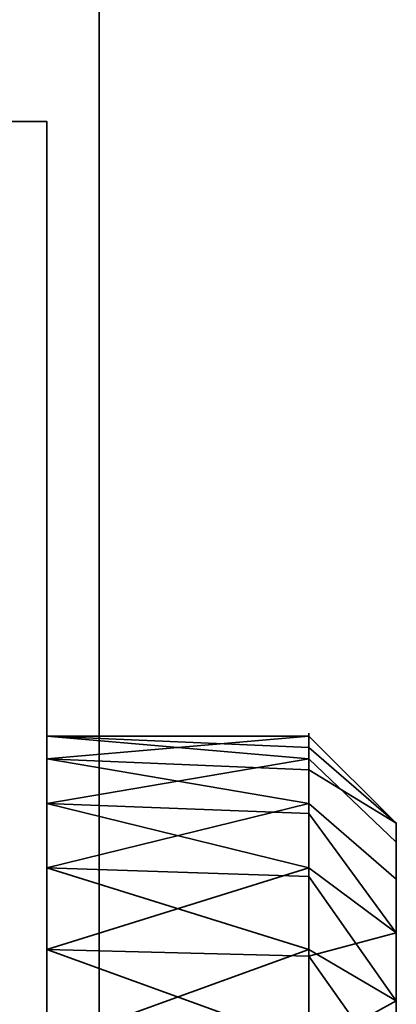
# Model space of a CAD drawing. Header units: millimetres. Extents: x -488 to 6688, y -115 to 115.
# Tile 445 of 656: x 337.04 to 339.2, y -10.05 to -4.42. Entities that reach past the tile are written whole.
import ezdxf

# ---------------------------------------------------------------- set-up
doc = ezdxf.new("R2010")
doc.units = ezdxf.units.MM
doc.layers.add('151', color=7, linetype='Continuous', true_color=0xffffff)

# ---------------------------------------------------------------- blocks, each defined once
blk = doc.blocks.new('UG_SURFACE_001')
at = {"layer": '151', "color": 252, "linetype": 'Continuous', "lineweight": 35}
for points in [[(487.5, -15, 2194.2501), (487.5, 115, 2194.2501), (-487.5, 115, 2194.2501), (-487.5, -15, 2194.2501)], [(-337.5, -15, 2044.25), (-337.5, 115, 2044.25), (337.5, 115, 2044.25), (337.5, -15, 2044.25)], [(337.5, -15, 2044.25), (337.5, 115, 2044.25), (337.5, 115, -10.75), (337.5, -15, -10.75)], [(337.5, -15, -10.75), (337.5, 115, -10.75), (487.5, 115, -10.75), (487.5, -15, -10.75)]]:
    blk.add_3dface(points, dxfattribs=at)
blk = doc.blocks.new('UG_SURFACE_056')
at = {"layer": '151', "color": 252, "linetype": 'Continuous', "lineweight": 35}
for points in [[(335.2, -18, 1516.25), (337.2, -18, 1516.25), (337.2, -5, 1516.25), (335.2, -5, 1516.25)], [(335.2, -5, 1507.25), (337.2, -5, 1507.25), (337.2, -18, 1507.25), (335.2, -18, 1507.25)], [(335.2, -5, 1516.25), (337.2, -5, 1516.25), (337.2, -5, 1507.25), (335.2, -5, 1507.25)], [(337.2, -12.1237, 1514.6844), (337.2, -10.8763, 1514.6844), (337.2, -5, 1516.25), (337.2, -18, 1516.25)], [(337.2, -5, 1507.25), (337.2, -5, 1516.25), (337.2, -8.5164, 1512.0636), (337.2, -8.6468, 1510.8229)], [(337.2, -10.8763, 1514.6844), (337.2, -9.7366, 1514.1771), (337.2, -5, 1516.25)], [(337.2, -5, 1516.25), (337.2, -8.9019, 1513.25), (337.2, -8.5164, 1512.0636)], [(337.2, -8.6468, 1510.8229), (337.2, -9.2706, 1509.7426), (337.2, -5, 1507.25)], [(337.2, -9.7366, 1514.1771), (337.2, -8.9019, 1513.25), (337.2, -5, 1516.25)], [(337.2, -9.2706, 1509.7426), (337.2, -10.2798, 1509.0094), (337.2, -5, 1507.25)], [(337.2, -18, 1507.25), (337.2, -5, 1507.25), (337.2, -11.5, 1508.75), (337.2, -12.7202, 1509.0094)], [(337.2, -10.2798, 1509.0094), (337.2, -11.5, 1508.75), (337.2, -5, 1507.25)], [(337.2, -8.6468, 1510.8229), (337.2, -8.5164, 1512.0636), (338.7, -8.5164, 1511.4365)], [(337.2, -8.5164, 1512.0636), (338.7, -8.5816, 1512.0567), (338.7, -8.5164, 1511.4365)], [(338.7, -8.6468, 1512.6771), (337.2, -8.5164, 1512.0636), (337.2, -8.9019, 1513.25)], [(338.7, -8.6468, 1512.6771), (338.7, -8.5816, 1512.0567), (337.2, -8.5164, 1512.0636)], [(338.7, -8.5164, 1511.4365), (338.7, -8.7092, 1510.8432), (337.2, -8.6468, 1510.8229)], [(339.2, -9.0137, 1511.4887), (338.7, -8.5164, 1511.4365), (338.7, -8.5816, 1512.0567)], [(338.7, -8.7092, 1510.8432), (338.7, -8.5164, 1511.4365), (339.2, -9.0137, 1511.4887)], [(338.7, -8.5816, 1512.0567), (338.7, -8.6468, 1512.6771), (339.2, -9.1224, 1512.5226), (339.2, -9.0137, 1511.4887)], [(337.2, -8.6468, 1510.8229), (338.7, -8.7092, 1510.8432), (338.7, -8.9019, 1510.25)], [(338.7, -8.9019, 1510.25), (337.2, -9.2706, 1509.7426), (337.2, -8.6468, 1510.8229)], [(337.2, -8.9019, 1513.25), (338.7, -8.9587, 1513.2172), (338.7, -8.6468, 1512.6771)], [(339.2, -9.6421, 1513.4228), (339.2, -9.1224, 1512.5226), (338.7, -8.6468, 1512.6771), (338.7, -8.9587, 1513.2172)], [(339.2, -9.0137, 1511.4887), (339.2, -9.3349, 1510.5), (338.7, -8.9019, 1510.25), (338.7, -8.7092, 1510.8432)], [(338.7, -9.2706, 1513.7573), (337.2, -8.9019, 1513.25), (337.2, -9.7366, 1514.1771)], [(338.7, -9.2706, 1513.7573), (338.7, -8.9587, 1513.2172), (337.2, -8.9019, 1513.25)], [(338.7, -8.9019, 1510.25), (338.7, -9.3193, 1509.7865), (337.2, -9.2706, 1509.7426)], [(338.7, -9.3193, 1509.7865), (338.7, -8.9019, 1510.25), (339.2, -9.3349, 1510.5), (339.2, -10.0305, 1509.7275)], [(338.7, -8.9587, 1513.2172), (338.7, -9.2706, 1513.7573), (339.2, -9.6421, 1513.4228)], [(339.2, -9.3349, 1510.5), (339.2, -9.0137, 1511.4887), (339.2, -9.1224, 1512.5226), (339.2, -11.5, 1511.75)], [(339.2, -9.1224, 1512.5226), (339.2, -9.6421, 1513.4228), (339.2, -10.4832, 1514.0339), (339.2, -11.5, 1511.75)], [(337.2, -10.2798, 1509.0094), (337.2, -9.2706, 1509.7426), (338.7, -9.7366, 1509.323)], [(337.2, -9.2706, 1509.7426), (338.7, -9.3193, 1509.7865), (338.7, -9.7366, 1509.323)], [(337.2, -9.7366, 1514.1771), (338.7, -9.7752, 1514.124), (338.7, -9.2706, 1513.7573)], [(339.2, -9.6421, 1513.4228), (338.7, -9.2706, 1513.7573), (338.7, -9.7752, 1514.124)], [(339.2, -10.0305, 1509.7275), (338.7, -9.7366, 1509.323), (338.7, -9.3193, 1509.7865)], [(339.2, -11.5, 1511.75), (339.2, -10.9802, 1509.3046), (339.2, -10.0305, 1509.7275), (339.2, -9.3349, 1510.5)], [(338.7, -9.7752, 1514.124), (338.7, -10.2798, 1514.4906), (339.2, -10.4832, 1514.0339), (339.2, -9.6421, 1513.4228)], [(337.2, -9.7366, 1514.1771), (337.2, -10.8763, 1514.6844), (338.7, -10.2798, 1514.4906)], [(338.7, -10.2798, 1514.4906), (338.7, -9.7752, 1514.124), (337.2, -9.7366, 1514.1771)], [(338.7, -9.7366, 1509.323), (338.7, -10.3065, 1509.0692), (337.2, -10.2798, 1509.0094)], [(338.7, -10.3065, 1509.0692), (338.7, -9.7366, 1509.323), (339.2, -10.0305, 1509.7275), (339.2, -10.9802, 1509.3046)]]:
    blk.add_3dface(points, dxfattribs=at)
blk = doc.blocks.new('UG_SURFACE_059')
at = {"layer": '151', "color": 252, "linetype": 'Continuous', "lineweight": 35}
for points in [[(335.2, -18, 331.25), (337.2, -18, 331.25), (337.2, -5, 331.25), (335.2, -5, 331.25)], [(335.2, -5, 322.25), (337.2, -5, 322.25), (337.2, -18, 322.25), (335.2, -18, 322.25)], [(335.2, -5, 331.25), (337.2, -5, 331.25), (337.2, -5, 322.25), (335.2, -5, 322.25)], [(337.2, -5, 331.25), (337.2, -9.7366, 329.1771), (337.2, -8.9019, 328.25)], [(337.2, -5, 322.25), (337.2, -8.6468, 325.8229), (337.2, -9.2706, 324.7426)], [(337.2, -8.9019, 328.25), (337.2, -8.5164, 327.0636), (337.2, -5, 331.25)], [(337.2, -5, 331.25), (337.2, -18, 331.25), (337.2, -12.1237, 329.6844), (337.2, -10.8763, 329.6844)], [(337.2, -8.5164, 327.0636), (337.2, -8.6468, 325.8229), (337.2, -5, 322.25), (337.2, -5, 331.25)], [(337.2, -10.8763, 329.6844), (337.2, -9.7366, 329.1771), (337.2, -5, 331.25)], [(337.2, -9.2706, 324.7426), (337.2, -10.2798, 324.0094), (337.2, -5, 322.25)], [(337.2, -18, 322.25), (337.2, -5, 322.25), (337.2, -11.5, 323.75), (337.2, -12.7202, 324.0094)], [(337.2, -10.2798, 324.0094), (337.2, -11.5, 323.75), (337.2, -5, 322.25)], [(337.2, -8.6468, 325.8229), (337.2, -8.5164, 327.0636), (338.7, -8.5164, 326.4364)], [(337.2, -8.5164, 327.0636), (338.7, -8.5816, 327.0567), (338.7, -8.5164, 326.4364)], [(338.7, -8.6468, 327.677), (337.2, -8.5164, 327.0636), (337.2, -8.9019, 328.25)], [(338.7, -8.6468, 327.677), (338.7, -8.5816, 327.0567), (337.2, -8.5164, 327.0636)], [(338.7, -8.5164, 326.4364), (338.7, -8.7092, 325.8432), (337.2, -8.6468, 325.8229)], [(339.2, -9.0137, 326.4887), (338.7, -8.5164, 326.4364), (338.7, -8.5816, 327.0567)], [(338.7, -8.7092, 325.8432), (338.7, -8.5164, 326.4364), (339.2, -9.0137, 326.4887)], [(338.7, -8.5816, 327.0567), (338.7, -8.6468, 327.677), (339.2, -9.1224, 327.5225), (339.2, -9.0137, 326.4887)], [(337.2, -8.6468, 325.8229), (338.7, -8.7092, 325.8432), (338.7, -8.9019, 325.25)], [(338.7, -8.9019, 325.25), (337.2, -9.2706, 324.7426), (337.2, -8.6468, 325.8229)], [(337.2, -8.9019, 328.25), (338.7, -8.9587, 328.2172), (338.7, -8.6468, 327.677)], [(339.2, -9.6421, 328.4228), (339.2, -9.1224, 327.5225), (338.7, -8.6468, 327.677), (338.7, -8.9587, 328.2172)], [(339.2, -9.0137, 326.4887), (339.2, -9.3349, 325.5), (338.7, -8.9019, 325.25), (338.7, -8.7092, 325.8432)], [(338.7, -9.2706, 328.7574), (337.2, -8.9019, 328.25), (337.2, -9.7366, 329.1771)], [(338.7, -9.2706, 328.7574), (338.7, -8.9587, 328.2172), (337.2, -8.9019, 328.25)], [(338.7, -8.9019, 325.25), (338.7, -9.3193, 324.7865), (337.2, -9.2706, 324.7426)], [(338.7, -9.3193, 324.7865), (338.7, -8.9019, 325.25), (339.2, -9.3349, 325.5), (339.2, -10.0305, 324.7274)], [(338.7, -8.9587, 328.2172), (338.7, -9.2706, 328.7574), (339.2, -9.6421, 328.4228)], [(339.2, -9.3349, 325.5), (339.2, -9.0137, 326.4887), (339.2, -9.1224, 327.5225), (339.2, -11.5, 326.75)], [(339.2, -9.1224, 327.5225), (339.2, -9.6421, 328.4228), (339.2, -10.4832, 329.0339), (339.2, -11.5, 326.75)], [(337.2, -9.2706, 324.7426), (338.7, -9.3193, 324.7865), (338.7, -9.7366, 324.3229)], [(338.7, -9.7366, 324.3229), (337.2, -10.2798, 324.0094), (337.2, -9.2706, 324.7426)], [(337.2, -9.7366, 329.1771), (338.7, -9.7752, 329.124), (338.7, -9.2706, 328.7574)], [(339.2, -10.4832, 329.0339), (339.2, -9.6421, 328.4228), (338.7, -9.2706, 328.7574), (338.7, -9.7752, 329.124)], [(339.2, -10.0305, 324.7274), (338.7, -9.7366, 324.3229), (338.7, -9.3193, 324.7865)], [(339.2, -11.5, 326.75), (339.2, -10.9802, 324.3046), (339.2, -10.0305, 324.7274), (339.2, -9.3349, 325.5)], [(337.2, -9.7366, 329.1771), (337.2, -10.8763, 329.6844), (338.7, -10.2798, 329.4906)], [(338.7, -10.2798, 329.4906), (338.7, -9.7752, 329.124), (337.2, -9.7366, 329.1771)], [(338.7, -9.7366, 324.3229), (338.7, -10.3065, 324.0693), (337.2, -10.2798, 324.0094)], [(338.7, -10.3065, 324.0693), (338.7, -9.7366, 324.3229), (339.2, -10.0305, 324.7274)], [(338.7, -9.7752, 329.124), (338.7, -10.2798, 329.4906), (339.2, -10.4832, 329.0339)], [(339.2, -10.0305, 324.7274), (339.2, -10.9802, 324.3046), (338.7, -10.8763, 323.8156), (338.7, -10.3065, 324.0693)]]:
    blk.add_3dface(points, dxfattribs=at)
blk = doc.blocks.new('UG_SURFACE_068')
at = {"layer": '151', "color": 252, "linetype": 'Continuous', "lineweight": 35}
for points in [[(335.2, -18, 1766.25), (337.2, -18, 1766.25), (337.2, -5, 1766.25), (335.2, -5, 1766.25)], [(335.2, -5, 1757.25), (337.2, -5, 1757.25), (337.2, -18, 1757.25), (335.2, -18, 1757.25)], [(335.2, -5, 1766.25), (337.2, -5, 1766.25), (337.2, -5, 1757.25), (335.2, -5, 1757.25)], [(337.2, -12.1237, 1764.6844), (337.2, -10.8763, 1764.6844), (337.2, -5, 1766.25), (337.2, -18, 1766.25)], [(337.2, -5, 1757.25), (337.2, -5, 1766.25), (337.2, -8.5164, 1762.0636), (337.2, -8.6468, 1760.8229)], [(337.2, -10.8763, 1764.6844), (337.2, -9.7366, 1764.1771), (337.2, -5, 1766.25)], [(337.2, -5, 1766.25), (337.2, -8.9019, 1763.25), (337.2, -8.5164, 1762.0636)], [(337.2, -8.6468, 1760.8229), (337.2, -9.2706, 1759.7426), (337.2, -5, 1757.25)], [(337.2, -9.7366, 1764.1771), (337.2, -8.9019, 1763.25), (337.2, -5, 1766.25)], [(337.2, -9.2706, 1759.7426), (337.2, -10.2798, 1759.0094), (337.2, -5, 1757.25)], [(337.2, -18, 1757.25), (337.2, -5, 1757.25), (337.2, -11.5, 1758.75), (337.2, -12.7202, 1759.0094)], [(337.2, -10.2798, 1759.0094), (337.2, -11.5, 1758.75), (337.2, -5, 1757.25)], [(337.2, -8.6468, 1760.8229), (337.2, -8.5164, 1762.0636), (338.7, -8.5164, 1761.4365)], [(337.2, -8.5164, 1762.0636), (338.7, -8.5816, 1762.0567), (338.7, -8.5164, 1761.4365)], [(337.2, -8.5164, 1762.0636), (337.2, -8.9019, 1763.25), (338.7, -8.6468, 1762.6771)], [(338.7, -8.6468, 1762.6771), (338.7, -8.5816, 1762.0567), (337.2, -8.5164, 1762.0636)], [(338.7, -8.5164, 1761.4365), (338.7, -8.7092, 1760.8432), (337.2, -8.6468, 1760.8229)], [(339.2, -9.0137, 1761.4887), (338.7, -8.5164, 1761.4365), (338.7, -8.5816, 1762.0567)], [(338.7, -8.7092, 1760.8432), (338.7, -8.5164, 1761.4365), (339.2, -9.0137, 1761.4887)], [(338.7, -8.5816, 1762.0567), (338.7, -8.6468, 1762.6771), (339.2, -9.1224, 1762.5226), (339.2, -9.0137, 1761.4887)], [(337.2, -9.2706, 1759.7426), (337.2, -8.6468, 1760.8229), (338.7, -8.9019, 1760.25)], [(337.2, -8.6468, 1760.8229), (338.7, -8.7092, 1760.8432), (338.7, -8.9019, 1760.25)], [(337.2, -8.9019, 1763.25), (338.7, -8.9587, 1763.2172), (338.7, -8.6468, 1762.6771)], [(339.2, -9.6421, 1763.4228), (339.2, -9.1224, 1762.5226), (338.7, -8.6468, 1762.6771), (338.7, -8.9587, 1763.2172)], [(339.2, -9.0137, 1761.4887), (339.2, -9.3349, 1760.5), (338.7, -8.9019, 1760.25), (338.7, -8.7092, 1760.8432)], [(337.2, -8.9019, 1763.25), (337.2, -9.7366, 1764.1771), (338.7, -9.2706, 1763.7573)], [(338.7, -9.2706, 1763.7573), (338.7, -8.9587, 1763.2172), (337.2, -8.9019, 1763.25)], [(338.7, -8.9019, 1760.25), (338.7, -9.3193, 1759.7865), (337.2, -9.2706, 1759.7426)], [(338.7, -9.3193, 1759.7865), (338.7, -8.9019, 1760.25), (339.2, -9.3349, 1760.5), (339.2, -10.0305, 1759.7275)], [(338.7, -8.9587, 1763.2172), (338.7, -9.2706, 1763.7573), (339.2, -9.6421, 1763.4228)], [(339.2, -9.3349, 1760.5), (339.2, -9.0137, 1761.4887), (339.2, -9.1224, 1762.5226), (339.2, -11.5, 1761.75)], [(339.2, -9.1224, 1762.5226), (339.2, -9.6421, 1763.4228), (339.2, -10.4832, 1764.0339), (339.2, -11.5, 1761.75)], [(337.2, -9.2706, 1759.7426), (338.7, -9.3193, 1759.7865), (338.7, -9.7366, 1759.323)], [(338.7, -9.7366, 1759.323), (337.2, -10.2798, 1759.0094), (337.2, -9.2706, 1759.7426)], [(337.2, -9.7366, 1764.1771), (338.7, -9.7752, 1764.124), (338.7, -9.2706, 1763.7573)], [(339.2, -9.6421, 1763.4228), (338.7, -9.2706, 1763.7573), (338.7, -9.7752, 1764.124)], [(339.2, -10.0305, 1759.7275), (338.7, -9.7366, 1759.323), (338.7, -9.3193, 1759.7865)], [(339.2, -11.5, 1761.75), (339.2, -10.9802, 1759.3046), (339.2, -10.0305, 1759.7275), (339.2, -9.3349, 1760.5)], [(338.7, -9.7752, 1764.124), (338.7, -10.2798, 1764.4906), (339.2, -10.4832, 1764.0339), (339.2, -9.6421, 1763.4228)], [(338.7, -10.2798, 1764.4906), (337.2, -9.7366, 1764.1771), (337.2, -10.8763, 1764.6844)], [(338.7, -10.2798, 1764.4906), (338.7, -9.7752, 1764.124), (337.2, -9.7366, 1764.1771)], [(338.7, -9.7366, 1759.323), (338.7, -10.3065, 1759.0692), (337.2, -10.2798, 1759.0094)], [(338.7, -10.3065, 1759.0692), (338.7, -9.7366, 1759.323), (339.2, -10.0305, 1759.7275), (339.2, -10.9802, 1759.3046)]]:
    blk.add_3dface(points, dxfattribs=at)

msp = doc.modelspace()

# ---------------------------------------------------------------- linework, layer by layer
at = {"layer": '151', "color": 251, "linetype": 'Continuous', "lineweight": -3, "true_color": 0x636466}
for p, q in [((337.5, -15, 2044.25), (337.5, 115, 2044.25)), ((337.5, 115, -10.75), (337.5, -15, -10.75)), ((335.2, -5, 1516.25), (337.2, -5, 1516.25)), ((335.2, -5, 1507.25), (337.2, -5, 1507.25)), ((335.2, -5, 331.25), (337.2, -5, 331.25)), ((335.2, -5, 322.25), (337.2, -5, 322.25)), ((335.2, -5, 1757.25), (337.2, -5, 1757.25)), ((335.2, -5, 1766.25), (337.2, -5, 1766.25)), ((337.2, -5, 1507.25), (337.2, -5, 1516.25)), ((337.2, -18, 1507.25), (337.2, -5, 1507.25)), ((337.2, -5, 1516.25), (337.2, -18, 1516.25)), ((337.2, -5, 322.25), (337.2, -5, 331.25)), ((337.2, -5, 331.25), (337.2, -18, 331.25)), ((337.2, -18, 322.25), (337.2, -5, 322.25)), ((337.2, -5, 1757.25), (337.2, -5, 1766.25)), ((337.2, -18, 1757.25), (337.2, -5, 1757.25)), ((337.2, -5, 1766.25), (337.2, -18, 1766.25))]:
    msp.add_line(p, q, dxfattribs=at)
at = {"layer": '151', "color": 251, "linetype": 'Continuous', "lineweight": -3, "true_color": 0x636466, "extrusion": (-1, 0, 0)}
for centre in [(11.5, 1511.75, -337.2), (11.5, 326.75, -337.2), (11.5, 1761.75, -337.2), (11.5, 1511.75, -338.7), (11.5, 326.75, -338.7), (11.5, 1761.75, -338.7)]:
    msp.add_circle(centre, 3, dxfattribs=at)
at = {"layer": '151', "color": 251, "linetype": 'Continuous', "lineweight": -3, "true_color": 0x636466, "extrusion": (0, 0, -1)}
for centre in [(-333.2, -11.373, -1501.75), (-333.2, -11.373, -1523.75), (-333.2, -11.373, -316.75), (-333.2, -11.373, -338.75), (-333.2, -11.373, -1751.75), (-333.2, -11.373, -1773.75)]:
    msp.add_arc(centre, 4, 104.4775, 180, dxfattribs=at)
at = {"layer": '151', "color": 251, "linetype": 'Continuous', "lineweight": -3, "true_color": 0x636466}
for centre in [(333.2, -11.373, 1499.75), (333.2, -11.373, 1521.75), (333.2, -11.373, 336.75), (333.2, -11.373, 314.75), (333.2, -11.373, 1749.75), (333.2, -11.373, 1771.75)]:
    msp.add_arc(centre, 4, 0, 75.5225, dxfattribs=at)

# ---------------------------------------------------------------- block references
for name in ['UG_SURFACE_001', 'UG_SURFACE_056', 'UG_SURFACE_059', 'UG_SURFACE_068']:
    msp.add_blockref(name, (0, 0), dxfattribs=at)

doc.saveas('drawing.dxf')
